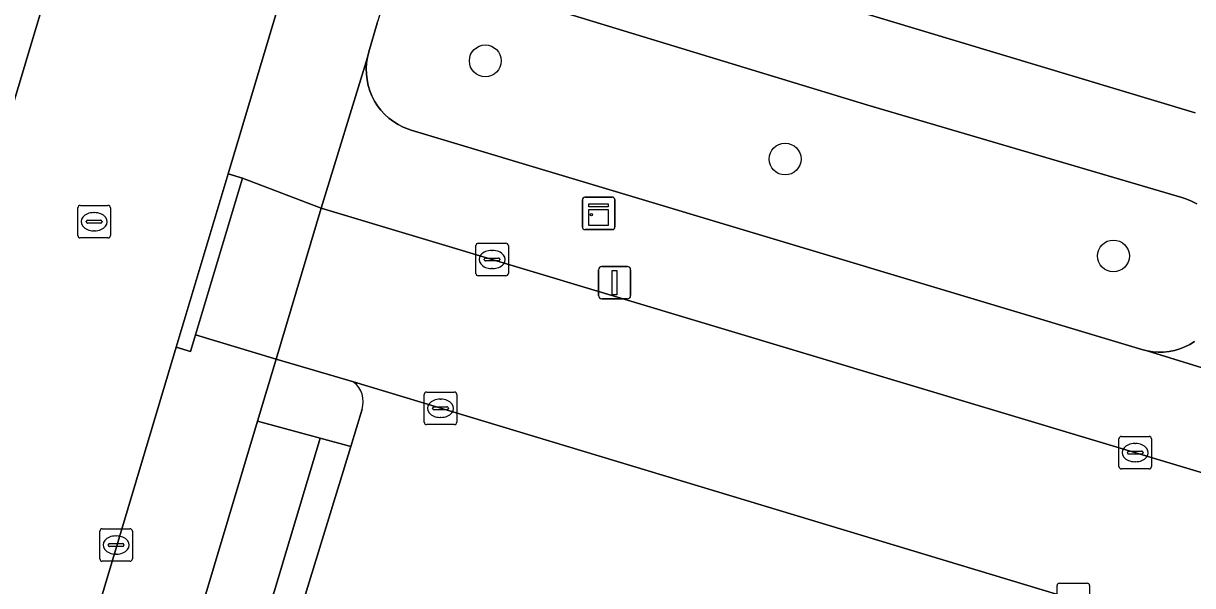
# Model space of a CAD drawing. Extents: x 162184 to 163154, y 385507 to 386516.
# Drawn here: x 162692.76 to 162728.79, y 386121.97 to 386139.27 of the extents above; entities that cross this region are included whole.
import ezdxf

# ---------------------------------------------------------------- set-up
doc = ezdxf.new("R2010")
doc.units = 0
for name, color, linetype in [('IMGEO_Boom', 7, 'Continuous'), ('IMGEO_Erf', 7, 'Continuous'), ('IMGEO_Groenvoorziening', 7, 'Continuous'), ('IMGEO_Kast', 7, 'Continuous'), ('IMGEO_Kolk', 7, 'Continuous'), ('IMGEO_Lichtmast', 7, 'Continuous'), ('IMGEO_Parkeervlak_open', 7, 'Continuous'), ('IMGEO_Rijbaan_lokaal_open', 7, 'Continuous'), ('IMGEO_Rioolput', 7, 'Continuous'), ('IMGEO_Voetpad_open', 7, 'Continuous')]:
    doc.layers.add(name, color=color, linetype=linetype)

msp = doc.modelspace()

# ---------------------------------------------------------------- linework, layer by layer
at = {"layer": 'IMGEO_Boom'}
for centre in [(162706.994, 386138.115), (162716.233, 386135.092), (162726.349, 386132.111)]:
    msp.add_circle(centre, 0.489, dxfattribs=at)
at = {"layer": 'IMGEO_Erf'}
msp.add_lwpolyline([(162707.258, 386143.015), (162728.865, 386136.516)], dxfattribs=at)
at = {"layer": 'IMGEO_Groenvoorziening'}
for points in [[(162728.915, 386133.714), (162728.752, 386133.8), (162728.582, 386133.871), (162728.452, 386133.914), (162718.776, 386136.755), (162706.139, 386140.61)], [(162703.662, 386139.272), (162703.404, 386138.39), (162703.362, 386138.221), (162703.336, 386138.05), (162703.325, 386137.876), (162703.33, 386137.703), (162703.35, 386137.53), (162703.386, 386137.36), (162703.436, 386137.194), (162703.501, 386137.033), (162703.581, 386136.878), (162703.674, 386136.732), (162703.779, 386136.594), (162703.897, 386136.466), (162704.025, 386136.349), (162704.163, 386136.244), (162704.311, 386136.152), (162704.465, 386136.073), (162704.627, 386136.008), (162704.714, 386135.98), (162727.225, 386129.226), (162727.389, 386129.185), (162727.557, 386129.158), (162727.726, 386129.146), (162727.895, 386129.15), (162728.064, 386129.169), (162728.23, 386129.202), (162728.393, 386129.251), (162728.55, 386129.314), (162728.701, 386129.39), (162728.845, 386129.48)], [(162702.934, 386128.231), (162700.548, 386128.938), (162699.974, 386127.021), (162701.905, 386126.5), (162702.848, 386126.245), (162703.2, 386127.39)], [(162701.905, 386126.5), (162699.974, 386127.021), (162695.969, 386113.654)], [(162723.511, 386104.431), (162698.513, 386111.989), (162698.083, 386112.243), (162697.874, 386112.633), (162697.912, 386113.179), (162701.905, 386126.5)], [(162726.491, 386113.829), (162724.643, 386114.37), (162724.582, 386114.169), (162722.722, 386107.979), (162719.81, 386108.854), (162716.899, 386109.729), (162713.987, 386110.604), (162711.076, 386111.478), (162708.164, 386112.353), (162705.252, 386113.228), (162702.341, 386114.103), (162699.429, 386114.978), (162701.289, 386121.168), (162702.848, 386126.245), (162701.905, 386126.5), (162697.912, 386113.179), (162697.874, 386112.633), (162698.083, 386112.243), (162698.513, 386111.989), (162723.511, 386104.431)]]:
    msp.add_lwpolyline(points, dxfattribs=at)
msp.add_arc((162702.458, 386127.618), 0.776, 342.9398, 52.1635, dxfattribs=at)
at = {"layer": 'IMGEO_Kast'}
for p, q in [((162709.985, 386132.995), (162709.985, 386133.836)), ((162709.985, 386133.836), (162709.985, 386132.995)), ((162710.06, 386133.92), (162710.901, 386133.92)), ((162710.901, 386133.92), (162710.06, 386133.92)), ((162710.985, 386133.845), (162710.985, 386133.004)), ((162710.985, 386133.004), (162710.985, 386133.845)), ((162710.91, 386132.92), (162710.069, 386132.92)), ((162710.069, 386132.92), (162710.91, 386132.92))]:
    msp.add_line(p, q, dxfattribs=at)
for points in [[(162710.18, 386133.71), (162710.78, 386133.71), (162710.78, 386133.625), (162710.18, 386133.625), (162710.18, 386133.71)], [(162710.18, 386133.535), (162710.78, 386133.535), (162710.78, 386133.046), (162710.18, 386133.046), (162710.18, 386133.535)]]:
    msp.add_lwpolyline(points, dxfattribs=at)
msp.add_circle((162710.264, 386133.384), 0.0377, dxfattribs=at)
for centre, start, end in [((162710.063, 386133.842), 92.4484, 184.2845), ((162710.063, 386133.842), 92.4484, 184.2845), ((162710.907, 386133.842), 2.4484, 94.2845), ((162710.907, 386133.842), 2.4484, 94.2845), ((162710.063, 386132.998), 182.4484, 274.2845), ((162710.063, 386132.998), 182.4484, 274.2845), ((162710.907, 386132.998), 272.4484, 4.2845), ((162710.907, 386132.998), 272.4484, 4.2845)]:
    msp.add_arc(centre, 0.0779, start, end, dxfattribs=at)
at = {"layer": 'IMGEO_Kolk'}
for p, q in [((162706.779, 386132.501), (162707.631, 386132.501)), ((162706.704, 386131.575), (162706.704, 386132.427)), ((162707.192, 386132.281), (162707.217, 386132.281)), ((162707.705, 386132.427), (162707.705, 386131.575)), ((162706.963, 386131.995), (162706.963, 386132.007)), ((162707.401, 386131.958), (162707.003, 386131.958)), ((162707.006, 386132.044), (162707.404, 386132.044)), ((162707.447, 386132.007), (162707.447, 386131.995)), ((162707.631, 386131.501), (162706.779, 386131.501)), ((162707.215, 386131.721), (162707.19, 386131.721)), ((162705.113, 386126.995), (162705.113, 386127.847)), ((162705.188, 386127.921), (162706.04, 386127.921)), ((162706.114, 386127.847), (162706.114, 386126.995)), ((162705.415, 386127.464), (162705.813, 386127.464)), ((162705.601, 386127.701), (162705.626, 386127.701)), ((162705.372, 386127.415), (162705.372, 386127.427)), ((162705.81, 386127.378), (162705.412, 386127.378)), ((162705.624, 386127.141), (162705.599, 386127.141)), ((162705.856, 386127.427), (162705.856, 386127.415)), ((162706.04, 386126.921), (162705.188, 386126.921)), ((162726.518, 386125.631), (162726.518, 386126.483)), ((162726.593, 386126.557), (162727.445, 386126.557)), ((162727.519, 386126.483), (162727.519, 386125.631)), ((162726.777, 386126.051), (162726.777, 386126.063)), ((162726.82, 386126.1), (162727.218, 386126.1)), ((162727.006, 386126.337), (162727.031, 386126.337)), ((162727.261, 386126.063), (162727.261, 386126.051)), ((162727.215, 386126.014), (162726.817, 386126.014)), ((162727.029, 386125.777), (162727.004, 386125.777)), ((162727.445, 386125.557), (162726.593, 386125.557)), ((162695.119, 386122.787), (162695.119, 386123.639)), ((162695.194, 386123.713), (162696.046, 386123.713)), ((162695.607, 386123.493), (162695.632, 386123.493)), ((162696.12, 386123.639), (162696.12, 386122.787)), ((162695.378, 386123.207), (162695.378, 386123.219)), ((162695.816, 386123.17), (162695.418, 386123.17)), ((162695.421, 386123.256), (162695.819, 386123.256)), ((162695.862, 386123.219), (162695.862, 386123.207)), ((162695.63, 386122.933), (162695.605, 386122.933)), ((162696.046, 386122.713), (162695.194, 386122.713)), ((162724.612, 386121.113), (162724.612, 386121.965)), ((162724.687, 386122.039), (162725.539, 386122.039)), ((162725.613, 386121.965), (162725.613, 386121.113))]:
    msp.add_line(p, q, dxfattribs=at)
for points in [[(162706.779, 386132.501), (162707.631, 386132.501)], [(162706.704, 386131.575), (162706.704, 386132.427)], [(162707.705, 386132.427), (162707.705, 386131.575)], [(162707.631, 386131.501), (162706.779, 386131.501)], [(162705.113, 386126.995), (162705.113, 386127.847)], [(162705.188, 386127.921), (162706.04, 386127.921)], [(162706.114, 386127.847), (162706.114, 386126.995)], [(162706.04, 386126.921), (162705.188, 386126.921)], [(162726.518, 386125.631), (162726.518, 386126.483)], [(162726.593, 386126.557), (162727.445, 386126.557)], [(162727.519, 386126.483), (162727.519, 386125.631)], [(162727.445, 386125.557), (162726.593, 386125.557)], [(162695.119, 386122.787), (162695.119, 386123.639)], [(162695.194, 386123.713), (162696.046, 386123.713)], [(162696.12, 386123.639), (162696.12, 386122.787)], [(162696.046, 386122.713), (162695.194, 386122.713)], [(162724.612, 386121.113), (162724.612, 386121.965)], [(162724.687, 386122.039), (162725.539, 386122.039)], [(162725.613, 386121.965), (162725.613, 386121.113)]]:
    msp.add_lwpolyline(points, dxfattribs=at)
for centre, radius, start, end in [((162706.781, 386132.425), 0.0765, 91.552, 178.448), ((162706.781, 386132.425), 0.0765, 91.552, 178.448), ((162707.629, 386132.425), 0.0765, 1.552, 88.448), ((162707.629, 386132.425), 0.0765, 1.552, 88.448), ((162707.003, 386132.004), 0.0403, 85.8775, 175.7526), ((162707, 386131.994), 0.0366, 178.938, 274.7102), ((162707.404, 386132.001), 0.043, 264.8664, 352.4533), ((162707.408, 386132.006), 0.0386, 1.7309, 96.639), ((162706.781, 386131.577), 0.0765, 181.552, 268.448), ((162706.781, 386131.577), 0.0765, 181.552, 268.448), ((162707.629, 386131.577), 0.0765, 271.552, 358.448), ((162707.629, 386131.577), 0.0765, 271.552, 358.448), ((162705.19, 386127.845), 0.0765, 91.552, 178.448), ((162705.19, 386127.845), 0.0765, 91.552, 178.448), ((162706.038, 386127.845), 0.0765, 1.552, 88.448), ((162706.038, 386127.845), 0.0765, 1.552, 88.448), ((162705.412, 386127.424), 0.0403, 85.8775, 175.7526), ((162705.817, 386127.426), 0.0386, 1.7309, 96.639), ((162705.409, 386127.414), 0.0366, 178.938, 274.7102), ((162705.813, 386127.421), 0.043, 264.8664, 352.4533), ((162705.19, 386126.997), 0.0765, 181.552, 268.448), ((162705.19, 386126.997), 0.0765, 181.552, 268.448), ((162706.038, 386126.997), 0.0765, 271.552, 358.448), ((162706.038, 386126.997), 0.0765, 271.552, 358.448), ((162726.595, 386126.481), 0.0765, 91.552, 178.448), ((162726.595, 386126.481), 0.0765, 91.552, 178.448), ((162727.443, 386126.481), 0.0765, 1.552, 88.448), ((162727.443, 386126.481), 0.0765, 1.552, 88.448), ((162726.817, 386126.06), 0.0403, 85.8775, 175.7526), ((162726.814, 386126.05), 0.0366, 178.938, 274.7102), ((162727.218, 386126.057), 0.043, 264.8664, 352.4533), ((162727.222, 386126.062), 0.0386, 1.7309, 96.639), ((162726.595, 386125.633), 0.0765, 181.552, 268.448), ((162726.595, 386125.633), 0.0765, 181.552, 268.448), ((162727.443, 386125.633), 0.0765, 271.552, 358.448), ((162727.443, 386125.633), 0.0765, 271.552, 358.448), ((162695.196, 386123.637), 0.0765, 91.552, 178.448), ((162695.196, 386123.637), 0.0765, 91.552, 178.448), ((162696.044, 386123.637), 0.0765, 1.552, 88.448), ((162696.044, 386123.637), 0.0765, 1.552, 88.448), ((162695.418, 386123.216), 0.0403, 85.8775, 175.7526), ((162695.415, 386123.206), 0.0366, 178.938, 274.7102), ((162695.819, 386123.213), 0.043, 264.8664, 352.4533), ((162695.823, 386123.218), 0.0386, 1.7309, 96.639), ((162695.196, 386122.789), 0.0765, 181.552, 268.448), ((162695.196, 386122.789), 0.0765, 181.552, 268.448), ((162696.044, 386122.789), 0.0765, 271.552, 358.448), ((162696.044, 386122.789), 0.0765, 271.552, 358.448), ((162724.689, 386121.963), 0.0765, 91.552, 178.448), ((162724.689, 386121.963), 0.0765, 91.552, 178.448), ((162725.537, 386121.963), 0.0765, 1.552, 88.448), ((162725.537, 386121.963), 0.0765, 1.552, 88.448)]:
    msp.add_arc(centre, radius, start, end, dxfattribs=at)
for centre, major_axis, ratio, start_param, end_param in [((162707.191, 386132.001), (-0.387, 0.002), 0.722429, 4.712389, 7.853982), ((162707.216, 386132.001), (-0.39, 0.002), 0.717154, 1.570796, 4.712389), ((162705.6, 386127.421), (-0.387, 0.002), 0.722429, 4.712389, 7.853982), ((162705.625, 386127.421), (-0.39, 0.002), 0.717154, 1.570796, 4.712389), ((162727.005, 386126.057), (-0.387, 0.002), 0.722429, 4.712389, 7.853982), ((162727.03, 386126.057), (-0.39, 0.002), 0.717154, 1.570796, 4.712389), ((162695.606, 386123.213), (-0.387, 0.002), 0.722429, 4.712389, 7.853982), ((162695.631, 386123.213), (-0.39, 0.002), 0.717154, 1.570796, 4.712389)]:
    msp.add_ellipse(centre, major_axis=major_axis, ratio=ratio, start_param=start_param, end_param=end_param, dxfattribs=at)
at = {"layer": 'IMGEO_Lichtmast'}
for p, q in [((162710.582, 386131.788), (162711.372, 386131.788)), ((162711.372, 386131.788), (162710.582, 386131.788)), ((162710.482, 386130.888), (162710.482, 386131.688)), ((162710.482, 386131.688), (162710.482, 386130.888)), ((162711.472, 386131.688), (162711.472, 386130.888)), ((162711.472, 386130.888), (162711.472, 386131.688)), ((162711.372, 386130.788), (162710.582, 386130.788)), ((162710.582, 386130.788), (162711.372, 386130.788))]:
    msp.add_line(p, q, dxfattribs=at)
msp.add_lwpolyline([(162710.902, 386131.663), (162711.052, 386131.663), (162711.052, 386130.913), (162710.902, 386130.913), (162710.902, 386131.663)], dxfattribs=at)
for centre, start, end in [((162710.582, 386131.688), 90, 180), ((162710.582, 386131.688), 90, 180), ((162711.372, 386131.688), 0, 90), ((162711.372, 386131.688), 360, 90), ((162710.582, 386130.888), 180, 270), ((162710.582, 386130.888), 180, 270), ((162711.372, 386130.888), 270, 0), ((162711.372, 386130.888), 270, 0)]:
    msp.add_arc(centre, 0.1, start, end, dxfattribs=at)
at = {"layer": 'IMGEO_Parkeervlak_open'}
msp.add_lwpolyline([(162703.2, 386127.39), (162702.848, 386126.245), (162701.289, 386121.168), (162704.201, 386120.293), (162707.112, 386119.418), (162710.024, 386118.543), (162712.936, 386117.668), (162715.847, 386116.794), (162718.759, 386115.919), (162721.67, 386115.044), (162724.582, 386114.169), (162724.643, 386114.37), (162726.669, 386121.071), (162702.934, 386128.231)], dxfattribs=at)
msp.add_arc((162702.458, 386127.618), 0.776, 342.9398, 52.1635, dxfattribs=at)
at = {"layer": 'IMGEO_Rijbaan_lokaal_open'}
for points in [[(162729.19, 386259.752), (162728.39, 386256.734), (162726.379, 386250), (162719.4, 386226.716), (162710.296, 386196.346), (162684.842, 386111.426), (162691.517, 386109.426), (162697.472, 386129.304), (162699.069, 386134.636), (162733.627, 386250)], [(162701.942, 386133.579), (162700.548, 386128.938), (162702.934, 386128.231), (162726.669, 386121.071), (162728.483, 386120.54), (162728.951, 386120.389)], [(162730.846, 386117.114), (162735.486, 386115.734), (162735.989, 386117.426), (162736.089, 386117.959), (162736.14, 386118.499), (162736.144, 386119.041), (162736.099, 386119.581), (162736.005, 386120.115), (162735.865, 386120.639), (162735.678, 386121.148), (162735.447, 386121.638), (162735.172, 386122.105), (162734.857, 386122.547), (162734.504, 386122.958), (162734.116, 386123.336), (162733.695, 386123.678), (162733.245, 386123.981), (162732.77, 386124.243), (162732.274, 386124.461), (162731.827, 386124.614), (162701.942, 386133.579)]]:
    msp.add_lwpolyline(points, dxfattribs=at)
at = {"layer": 'IMGEO_Rioolput'}
for p, q in [((162694.442, 386132.738), (162694.442, 386133.59)), ((162694.517, 386133.664), (162695.369, 386133.664)), ((162695.443, 386133.59), (162695.443, 386132.738)), ((162694.93, 386133.444), (162694.955, 386133.444)), ((162694.701, 386133.158), (162694.701, 386133.17)), ((162695.139, 386133.121), (162694.741, 386133.121)), ((162694.744, 386133.207), (162695.142, 386133.207)), ((162694.953, 386132.884), (162694.928, 386132.884)), ((162695.185, 386133.17), (162695.185, 386133.158)), ((162695.369, 386132.664), (162694.517, 386132.664))]:
    msp.add_line(p, q, dxfattribs=at)
for points in [[(162694.442, 386132.738), (162694.442, 386133.59)], [(162694.517, 386133.664), (162695.369, 386133.664)], [(162695.443, 386133.59), (162695.443, 386132.738)], [(162695.369, 386132.664), (162694.517, 386132.664)]]:
    msp.add_lwpolyline(points, dxfattribs=at)
for centre, radius, start, end in [((162694.519, 386133.588), 0.0765, 91.552, 178.448), ((162694.519, 386133.588), 0.0765, 91.552, 178.448), ((162695.367, 386133.588), 0.0765, 1.552, 88.448), ((162695.367, 386133.588), 0.0765, 1.552, 88.448), ((162694.741, 386133.167), 0.0403, 85.8775, 175.7526), ((162694.738, 386133.157), 0.0366, 178.938, 274.7102), ((162695.142, 386133.164), 0.043, 264.8664, 352.4533), ((162695.146, 386133.169), 0.0386, 1.7309, 96.639), ((162694.519, 386132.74), 0.0765, 181.552, 268.448), ((162694.519, 386132.74), 0.0765, 181.552, 268.448), ((162695.367, 386132.74), 0.0765, 271.552, 358.448), ((162695.367, 386132.74), 0.0765, 271.552, 358.448)]:
    msp.add_arc(centre, radius, start, end, dxfattribs=at)
for centre, major_axis, ratio, start_param, end_param in [((162694.929, 386133.164), (-0.387, 0.002), 0.722429, 4.712389, 7.853982), ((162694.954, 386133.164), (-0.39, 0.002), 0.717154, 1.570796, 4.712389)]:
    msp.add_ellipse(centre, major_axis=major_axis, ratio=ratio, start_param=start_param, end_param=end_param, dxfattribs=at)
at = {"layer": 'IMGEO_Voetpad_open'}
for points in [[(162721.387, 386198.465), (162721.434, 386198.607), (162723.685, 386206.143), (162723.746, 386206.383), (162728.84, 386223.351), (162728.866, 386223.475), (162730.951, 386230.401), (162730.989, 386230.496), (162735.341, 386245.037), (162736.826, 386250), (162733.627, 386250), (162699.069, 386134.636), (162699.516, 386134.501), (162701.942, 386133.579), (162703.362, 386138.221), (162703.404, 386138.39), (162703.662, 386139.272), (162703.7, 386139.388), (162705.601, 386145.815), (162705.654, 386146.025)], [(162699.516, 386134.501), (162699.069, 386134.636), (162697.472, 386129.304), (162697.915, 386129.17), (162698.069, 386129.683)], [(162701.942, 386133.579), (162699.516, 386134.501), (162698.069, 386129.683), (162700.548, 386128.938)]]:
    msp.add_lwpolyline(points, close=True, dxfattribs=at)
for points in [[(162684.842, 386111.426), (162710.296, 386196.346)], [(162728.865, 386136.516), (162707.258, 386143.015)], [(162706.139, 386140.61), (162718.776, 386136.755), (162728.452, 386133.914), (162728.582, 386133.871), (162728.752, 386133.8), (162728.915, 386133.714)], [(162704.714, 386135.98), (162704.627, 386136.008), (162704.465, 386136.073), (162704.311, 386136.152), (162704.163, 386136.244), (162704.025, 386136.349), (162703.897, 386136.466), (162703.779, 386136.594), (162703.674, 386136.732), (162703.581, 386136.878), (162703.501, 386137.033), (162703.436, 386137.194), (162703.386, 386137.36), (162703.35, 386137.53), (162703.33, 386137.703), (162703.325, 386137.876), (162703.336, 386138.05), (162703.362, 386138.221), (162701.942, 386133.579), (162731.827, 386124.614)], [(162736.572, 386126.411), (162733.94, 386127.181), (162733.805, 386127.21), (162727.389, 386129.185), (162727.225, 386129.226), (162704.714, 386135.98)], [(162695.969, 386113.654), (162699.974, 386127.021), (162700.548, 386128.938), (162698.069, 386129.683), (162697.915, 386129.17), (162697.472, 386129.304), (162691.517, 386109.426)], [(162728.845, 386129.48), (162728.701, 386129.39), (162728.55, 386129.314), (162728.393, 386129.251), (162728.23, 386129.202), (162728.064, 386129.169), (162727.895, 386129.15), (162727.726, 386129.146), (162727.557, 386129.158), (162727.389, 386129.185), (162733.805, 386127.21)]]:
    msp.add_lwpolyline(points, dxfattribs=at)

doc.saveas('drawing.dxf')
